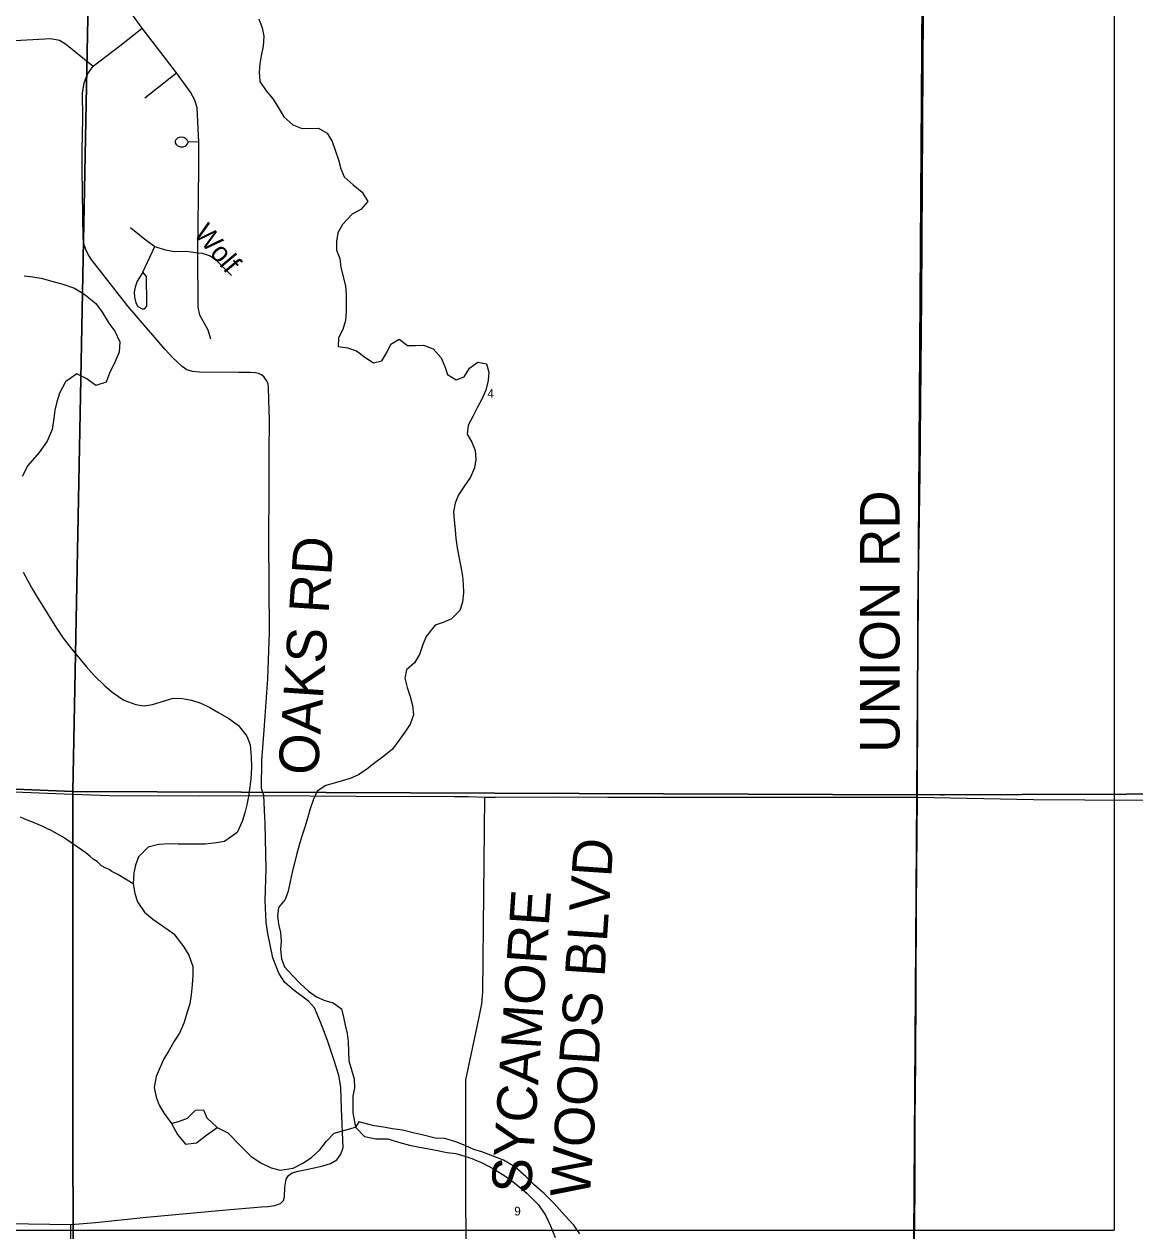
# Model space of a CAD drawing. Extents: x 1312308 to 1684953, y 460642 to 865172.
# Drawn here: x 1454002 to 1461004, y 664599 to 672205 of the extents above; entities that cross this region are included whole.
import ezdxf

# ---------------------------------------------------------------- set-up
doc = ezdxf.new("R2010")
doc.units = 0
for name, color, linetype in [('GM_X_City_Street', 7, 'Continuous'), ('GM_X_City_Street_Text', 7, 'Continuous'), ('GM_X_Minor_River', 7, 'Continuous'), ('GM_X_Minor_River_Text', 7, 'Continuous'), ('GM_X_Section', 7, 'Continuous'), ('GM_X_Section_Text', 7, 'Continuous'), ('SH_Data', 7, 'Continuous')]:
    doc.layers.add(name, color=color, linetype=linetype)

msp = doc.modelspace()

# ---------------------------------------------------------------- linework, layer by layer
at = {"layer": 'GM_X_City_Street'}
for points in [[(1455179.9, 670220.5), (1455161.8, 670276.6), (1455109.5, 670372), (1455099.1, 670421), (1455098.2, 670764.4), (1455104.1, 671296.7), (1455104.1, 671461.4), (1455093.3, 671677.5), (1455078.7, 671725.6), (1455051.7, 671776.9), (1454962.5, 671898.1), (1454746.5, 672179.1), (1454668.5, 672287.4), (1454631, 672369.7), (1454616.3, 672450.4), (1454619.9, 672668.4)], [(1459616.5, 664668.6), (1459618.4, 664858.3), (1459619.8, 665302.3), (1459622.5, 665667.5), (1459625.5, 666126.1), (1459628.3, 666646.7), (1459633.9, 667331.9), (1459635.9, 667961.5), (1459636.3, 668530.3), (1459641.2, 668825.8), (1459649.6, 669376.1), (1459660.4, 670480.4), (1459673.5, 672655.1)], [(1455547.1, 669763.5), (1455543.1, 669915.5), (1455541.3, 669935.3), (1455534.6, 669952.1), (1455516.3, 669979.9), (1455498.3, 669994.8), (1455480, 670003), (1455460.5, 670007.3), (1455430, 670009.4), (1455356.5, 670009.4), (1455108.5, 670011.9), (1455064.6, 670015.5), (1455028.9, 670026.8), (1454999.6, 670047.5), (1454939.5, 670101.2), (1454891.1, 670154), (1454656.6, 670427.6), (1454476.7, 670655.8), (1454428.2, 670718), (1454406.9, 670752.9), (1454391.8, 670784.7), (1454381.2, 670814.2), (1454375.1, 670854.4), (1454367.5, 671287.3), (1454369, 671404.4), (1454373.1, 671613), (1454370.3, 671769.7), (1454381.3, 671834.8), (1454401, 671890.2), (1454437.9, 671940.6), (1454606.3, 672069.7), (1454746.5, 672179.1)], [(1453943.5, 672102), (1454170.8, 672114.2), (1454224.9, 672103.4), (1454264.1, 672081.8), (1454437.9, 671940.6)], [(1454763.7, 671741.4), (1454962.5, 671898.1)], [(1455104.1, 671461.4), (1455037.5, 671462.9), (1455021.3, 671481.9), (1455008.6, 671490), (1454986.1, 671492.7), (1454969.8, 671487.3), (1454958.1, 671476.4), (1454954.5, 671468.3), (1454954, 671457.5), (1454959.9, 671447.1), (1454967.1, 671441.2), (1454986.1, 671431.3), (1455005, 671432.2), (1455021.3, 671437.6), (1455033, 671451.2), (1455037.5, 671462.9)], [(1454673.9, 670923.4), (1454753.3, 670858.4), (1454827.3, 670804.3), (1454892.2, 670782.6), (1454952.7, 670772.7), (1455025.8, 670773.6), (1455098.2, 670764.4), (1455125, 670761), (1455175.5, 670744.7), (1455211.6, 670719.5), (1455309.1, 670622)], [(1454750.6, 670641.9), (1454714.1, 670584.6), (1454702.9, 670548.3), (1454696.5, 670516), (1454697.8, 670484.9), (1454706.4, 670449.7), (1454719.2, 670425.7), (1454745.6, 670410), (1454761, 670411.8), (1454776.3, 670427.5), (1454776.3, 670445.6), (1454773.1, 670614.8), (1454750.6, 670641.9), (1454827.3, 670804.3)], [(1455519.6, 667206), (1455513.1, 667342.8), (1455498, 667387.9), (1455501.6, 667564.6), (1455515.8, 667755), (1455537.9, 668078.8), (1455549.4, 668374.7), (1455545.7, 668959.8), (1455546.8, 669270.4), (1455547.5, 669493.1), (1455548.2, 669720.3), (1455547.1, 669763.5)], [(1444094, 667790), (1444671.3, 667770.2), (1445382.4, 667741.7), (1446337.6, 667693.2), (1446541.3, 667685.7), (1447484.8, 667641.8), (1448023.3, 667619.3), (1448845.6, 667584.1), (1449212, 667571.4), (1450179.8, 667525.8), (1450798.4, 667499.9), (1451704.4, 667460.6), (1452174, 667439.6), (1452310.9, 667433.5), (1452998.2, 667402.3), (1453521.6, 667382.7), (1454254.5, 667353.3), (1454537.7, 667344.3), (1455110.2, 667341.7), (1455513.1, 667342.8)], [(1455513.1, 667342.8), (1456094.2, 667339.4), (1456712.8, 667336.7), (1456803.4, 667337.1), (1456906, 667333.3), (1456973.6, 667333.5)], [(1456790.1, 664387.6), (1456785.8, 664779), (1456786.5, 665141.3), (1456785.8, 665453.8), (1456785.8, 665550.3), (1456870.8, 665946.2), (1456887.6, 666031.3), (1456893.8, 666106.3), (1456906, 667333.3)], [(1456973.6, 667333.5), (1457348.1, 667334.8), (1457682.8, 667333.7), (1458382, 667331.9)], [(1458382, 667331.9), (1458382.3, 667331.9), (1459633.9, 667331.9), (1460365, 667318.3), (1461011.8, 667314.8), (1461829, 667318.3), (1462279.3, 667324.4), (1462292.4, 667324.6)], [(1455781.2, 664985.7), (1455840.6, 664997.8), (1455884.7, 665008.7), (1455934.5, 665024), (1455972.8, 665046), (1455998, 665083.2), (1456013.7, 665125.4), (1456003.3, 665368.7), (1455999.1, 665504.1), (1455986.5, 665578.1), (1455956.4, 665673.1), (1455912.5, 665804.7), (1455871, 665913.9), (1455832.2, 666005.7), (1455793.9, 666046.1), (1455704.2, 666114.3), (1455646.3, 666163.7), (1455607.7, 666224.5), (1455570.9, 666321), (1455537.9, 666473.7), (1455527.9, 666542.5), (1455522.1, 666682), (1455527.4, 666881.9), (1455521.6, 667164.2), (1455519.6, 667206)], [(1449269.1, 664993.1), (1452853.8, 664932.6), (1453352.6, 664914.8), (1453414.3, 664882), (1453455.7, 664819.3), (1453504.4, 664710.3), (1453554, 664669.5), (1453628, 664650.6), (1454297.5, 664639.4)], [(1454297.5, 664639.4), (1454453.3, 664652.5), (1454773.4, 664685.5), (1455252.4, 664729.6), (1455499.5, 664750.6), (1455540.5, 664752.7), (1455583, 664759), (1455617.6, 664772.1), (1455636.5, 664789.9), (1455643.8, 664813), (1455645.4, 664875.5), (1455653.8, 664925.3), (1455668.5, 664948.9), (1455691.6, 664965.2), (1455729.9, 664975.2), (1455781.2, 664985.7)], [(1454255.9, 659713.3), (1454256.4, 659732.8), (1454254, 660527.1), (1454261.4, 661217.3), (1454277.9, 661763.3), (1454272.7, 661799.2), (1454282, 662379.2), (1454302.7, 663135.7), (1454296.9, 663940.3), (1454297.5, 664639.4)], [(1459588.3, 662338.3), (1459588.3, 662347.4), (1459591.6, 662672), (1459593.9, 662847.8), (1459601.3, 663481.9), (1459613.7, 664390.7), (1459616.5, 664668.6)]]:
    msp.add_lwpolyline(points, dxfattribs=at)
at = {"layer": 'GM_X_Minor_River'}
for points in [[(1455481.3, 672239.7), (1455502.4, 672183.1), (1455513.5, 672128.7), (1455508.5, 672066.5), (1455497.5, 672006.5), (1455488.6, 671954.5), (1455483.8, 671904.4), (1455488.8, 671844), (1455527.8, 671785.2), (1455573, 671732.2), (1455606.2, 671677.4), (1455639.3, 671620.7), (1455696.5, 671571.5), (1455748.2, 671550.5), (1455804.3, 671547.6), (1455858.4, 671548.7), (1455911.9, 671517.6), (1455943.1, 671464.9), (1455962.2, 671410.4), (1455983.2, 671349.8), (1455998.3, 671293.3), (1456019.5, 671242.8), (1456076.7, 671191.6), (1456134, 671146.4), (1456169.1, 671087.6), (1456124.2, 671036.2), (1456069.7, 671007)], [(1456069.7, 671007), (1456008.5, 670941.8), (1455979.6, 670890.1), (1455970.7, 670836), (1455971.8, 670779.8), (1455993, 670729.2), (1455998, 670672.9), (1456011.2, 670620.5), (1456028.1, 670555.9), (1456033.2, 670499.6), (1456032.3, 670445.4), (1456033.4, 670391.2), (1456028.5, 670337.1), (1456011.6, 670281.1), (1455984.6, 670227.4)], [(1454002.2, 670618.3), (1454058.2, 670613.2), (1454110.2, 670604.1), (1454178, 670584.7), (1454245.8, 670567.3), (1454319.5, 670541.7), (1454386.9, 670500.2), (1454453.9, 670444.6), (1454494.9, 670389.5), (1454535.6, 670320.4), (1454574.7, 670269.3), (1454605.4, 670202.4), (1454602.1, 670138.2), (1454570.5, 670064.4), (1454543.4, 670012.7), (1454520.1, 669948.8), (1454453.5, 669928), (1454398.2, 669969.3), (1454334.6, 670000.7), (1454263.4, 669949.9), (1454225.9, 669880.2), (1454208.7, 669824.3), (1454195.6, 669772.3), (1454190.6, 669722.1), (1454179.1, 669650), (1454147.5, 669576.2), (1454098, 669504.9), (1454026.1, 669423.8), (1453990.6, 669354.2)], [(1455984.6, 670227.4), (1455981.7, 670173.2), (1456041.7, 670164.1), (1456097.5, 670147.1), (1456150.8, 670106), (1456204.3, 670071), (1456256.6, 670082.2), (1456289.5, 670135.8), (1456314.4, 670187.6), (1456367, 670218.8), (1456418.4, 670179.8), (1456468.5, 670179), (1456520.6, 670182.1), (1456580.3, 670159), (1456631.4, 670101.9), (1456654.5, 670047.3), (1456671.7, 669996.8), (1456725.2, 669963.8), (1456775.6, 669983), (1456810.5, 670036.6), (1456863.2, 670073.9), (1456917.1, 670064.9), (1456932.3, 670012.4), (1456927.4, 669958.3), (1456912.4, 669898.3), (1456887.4, 669842.5), (1456860.5, 669790.8), (1456831.5, 669733), (1456800.6, 669677.3), (1456795.6, 669621.2), (1456824.8, 669570.5), (1456846, 669517.9), (1456849, 669461.6), (1456842.2, 669409.5), (1456815.1, 669349.8), (1456778.2, 669296.2), (1456741.2, 669238.5), (1456720.3, 669186.7), (1456709.4, 669130.6), (1456712.5, 669078.4), (1456719.5, 669018), (1456724.6, 668963.7), (1456731.7, 668905.3), (1456742.7, 668846.9), (1456755.7, 668784.4), (1456764.7, 668726), (1456769.9, 668675.7), (1456771, 668621.5), (1456766, 668561.3), (1456749.1, 668509.4), (1456696.2, 668456), (1456643.7, 668434.8), (1456593.4, 668417.6), (1456536.1, 668346.3), (1456513.1, 668288.4), (1456494.2, 668232.5), (1456463.3, 668178.8), (1456412.5, 668135.5), (1456401.6, 668083.4), (1456416.7, 668024.9), (1456435.7, 667968.4), (1456450.8, 667909.8), (1456455.8, 667851.5), (1456434.8, 667793.6), (1456401.9, 667741.9), (1456365, 667690.3), (1456324.1, 667634.8), (1456269.3, 667591.5), (1456212.5, 667548.3), (1456161.8, 667509), (1456109.1, 667473.7), (1456056.7, 667450.5), (1456006.3, 667435.3), (1455956.1, 667422.1), (1455903.7, 667406.9), (1455849.1, 667371.6), (1455826.2, 667319.8), (1455805.2, 667259.9), (1455790.3, 667205.9), (1455771.2, 667143.9), (1455752.2, 667088), (1455735.3, 667030.1), (1455720.2, 666970), (1455707.3, 666916), (1455692.4, 666860), (1455679.4, 666802), (1455666.3, 666739.9), (1455647.5, 666688), (1455606.5, 666636.5), (1455599.7, 666584.4), (1455606.8, 666532), (1455617.9, 666479.6), (1455623.1, 666425.3), (1455618.2, 666373.1), (1455625.2, 666314.7), (1455644.4, 666264.2), (1455691.6, 666211.2), (1455742.8, 666158.1), (1455794, 666111), (1455845.5, 666074), (1455897.2, 666051)], [(1453996.4, 668750.9), (1454023.5, 668700.1), (1454056.3, 668639.2), (1454089.3, 668586.2), (1454130.1, 668519.1), (1454165.1, 668466.1), (1454211.7, 668390.8), (1454248.7, 668335.8), (1454303.5, 668266.4), (1454393.5, 668156), (1454444.5, 668100.7), (1454511.3, 668035.1), (1454564.6, 667989.8), (1454631.8, 667944.2), (1454705.5, 667916.6), (1454759.5, 667909.5), (1454811.8, 667916.5), (1454886.4, 667939.2), (1454942.9, 667956.2), (1455001.1, 667955), (1455057, 667943.9), (1455116.8, 667924.6), (1455172.4, 667897.4), (1455223.9, 667868.2), (1455293.3, 667828.7), (1455354.6, 667785.2), (1455405.4, 667717.9), (1455426.3, 667663.2)], [(1455426.3, 667663.2), (1455432.8, 667586.6), (1455435.4, 667520.2), (1455432, 667447.9), (1455424.9, 667397.8), (1455417.7, 667337.6), (1455406.6, 667285.5), (1455393.5, 667233.5), (1455376.4, 667179.6), (1455344.9, 667109.8), (1455265.5, 667053), (1455215.2, 667046), (1455142.8, 667037.3), (1455076.7, 667036.6), (1455024.5, 667035.7), (1454974.4, 667036.6), (1454922.3, 667039.7), (1454850, 667035.1), (1454783.5, 667018.3), (1454724.1, 666957.1), (1454705, 666905.2), (1454693.9, 666855.1), (1454690.5, 666786.8), (1454699.3, 666726.3), (1454716.3, 666673.7), (1454761.1, 666608.5), (1454814.3, 666563.2), (1454873.7, 666521.8), (1454946.9, 666472.1), (1455007.4, 666392.5), (1455040.4, 666337.6), (1455065, 666264.7), (1455065.9, 666210.4), (1455062.6, 666150.1), (1455055.4, 666087.9), (1455046.1, 666029.8), (1455031.1, 665977.8), (1455009.6, 665907.8), (1454982.2, 665846), (1454949.1, 665794.4), (1454915.9, 665738.7), (1454880.6, 665679.1), (1454834.3, 665571.4), (1454822.9, 665503.2), (1454835.7, 665442.7), (1454852.7, 665392.1), (1454885.7, 665339.1), (1454930.5, 665275.9), (1454969.2, 665206.8), (1455020.1, 665145.4), (1455088.5, 665154.2), (1455153.7, 665205.2), (1455218.8, 665250.2), (1455286.3, 665216.7), (1455366.9, 665134.7), (1455433.7, 665069), (1455495, 665027.6), (1455560.6, 664996.1), (1455616.4, 664981), (1455699, 664995.4), (1455759.8, 665026.4), (1455814.6, 665061.5), (1455865.8, 665110.8), (1455909, 665164.3), (1455956.1, 665215.6), (1456090.2, 665252.8)], [(1454690.5, 666786.8), (1454593.7, 666844.8), (1454571.8, 666855.3), (1454555.9, 666863.6), (1454538.1, 666878), (1454518.3, 666886.4), (1454490.5, 666900.9), (1454462.9, 666927.6), (1454437.1, 666942.1), (1454417.4, 666960.6), (1454391.8, 666981.1), (1454302.7, 667043), (1454275, 667061.6), (1454243.3, 667082.3), (1454211.6, 667100.9), (1454177.9, 667119.7), (1454150.1, 667134.2), (1454120.3, 667148.8), (1454060.6, 667174), (1454034.8, 667184.5), (1454006.9, 667195.1), (1453979.1, 667207.7)], [(1455897.2, 666051), (1455951, 666036), (1456002.4, 665999), (1456015.6, 665946.5), (1456026.8, 665896.1), (1456037.9, 665843.7), (1456045.1, 665793.4), (1456048, 665727), (1456049, 665670.8), (1456083.2, 665557.7), (1456084.3, 665501.4), (1456075.4, 665447.3), (1456073.6, 665342.9), (1456090.2, 665252.8)], [(1454930.5, 665275.9), (1454981.4, 665290.9), (1455031.7, 665310.2), (1455082.6, 665359.5), (1455132.7, 665362.7), (1455153.9, 665312.1), (1455218.8, 665250.2)], [(1456112.7, 665286), (1456090.2, 665252.8)], [(1456090.2, 665252.8), (1456148.2, 665193.8), (1456220.1, 665180.3), (1456294.3, 665178.9), (1456362.1, 665157.4), (1456431.9, 665140), (1456483.8, 665128.9), (1456543.8, 665117.7), (1456597.7, 665108.6), (1456669.6, 665093.1), (1456721.6, 665086), (1456773.5, 665073), (1456825.3, 665055.9), (1456892.9, 665026.4), (1456960.3, 664990.9), (1457031.6, 664945.2), (1457094.9, 664899.8), (1457171.8, 664835.9), (1457244.5, 664764.1), (1457289.3, 664698.9), (1457320, 664632), (1457350.6, 664557)], [(1457505.5, 664580.1), (1457468.5, 664635.1), (1457411.6, 664696.5), (1457342.9, 664772.3), (1457280, 664833.8), (1457215, 664891.4), (1457163.9, 664942.7), (1457094.9, 665002.3), (1457023.6, 665043.9), (1456942, 665075.7), (1456888.3, 665096.8), (1456836.4, 665111.9), (1456782.8, 665137.1), (1456723.1, 665160.4), (1456653.4, 665181.9), (1456593.2, 665183.1), (1456519.4, 665202.6), (1456455.5, 665217.9), (1456387.7, 665233.3), (1456323.7, 665242.6), (1456267.8, 665253.8), (1456209.7, 665260.9), (1456112.7, 665286)]]:
    msp.add_lwpolyline(points, dxfattribs=at)
at = {"layer": 'GM_X_Section'}
for points in [[(1449323.6, 672686.6), (1454413.1, 672682.3), (1454310.2, 667368.7), (1449206.8, 667577.3), (1449097.4, 672677.1)], [(1454413.1, 672682.3), (1454637.2, 672685.8), (1459664.7, 672680.7), (1459629.4, 667347.9), (1454310.2, 667368.7)], [(1459664.7, 672680.7), (1459980.8, 672686.4), (1464987.7, 672653.7), (1464915.2, 667363.6), (1459629.4, 667347.9)], [(1449206.8, 667577.3), (1454310.2, 667368.7), (1454312.2, 662388), (1449340.3, 662425.2), (1449303.1, 664009.6)], [(1454310.2, 667368.7), (1459629.4, 667347.9), (1459595.6, 662381), (1454312.2, 662388)], [(1459629.4, 667347.9), (1464915.2, 667363.6), (1464844.6, 662357.6), (1459595.6, 662381)]]:
    msp.add_lwpolyline(points, close=True, dxfattribs=at)
at = {"layer": 'SH_Data'}
for p in [(1460874.2, 682555.4), (1442922.2, 664603.4)]:
    msp.add_line(p, (1460874.2, 664603.4), dxfattribs=at)

# ---------------------------------------------------------------- texts
at = {"layer": 'GM_X_City_Street_Text'}
for s, height, rotation, p in [('UNION RD', 250, 90, (1459520.8, 667613)), ('OAKS RD', 250, 86.17137, (1455853.3, 667466.8)), ('RD', 12.5, 0.00001, (1459773.7, 667340.9)), ('WOODS BLVD', 250, 86.17137, (1457567.6, 664805.1)), ('SYCAMORE', 250, 86.17137, (1457196.4, 664829.9))]:
    msp.add_text(s, height=height, rotation=rotation, dxfattribs=at).set_placement(p)
at = {"layer": 'GM_X_Minor_River_Text'}
msp.add_text('Wolf', height=125.05, rotation=309.97642, dxfattribs=at).set_placement((1455066.8, 670881.7))
at = {"layer": 'GM_X_Section_Text'}
for s, p in [('4', (1456922.5, 669850.3)), ('9', (1457091.9, 664696.3))]:
    msp.add_text(s, height=55.3, rotation=0.00001, dxfattribs=at).set_placement(p)

doc.saveas('drawing.dxf')
